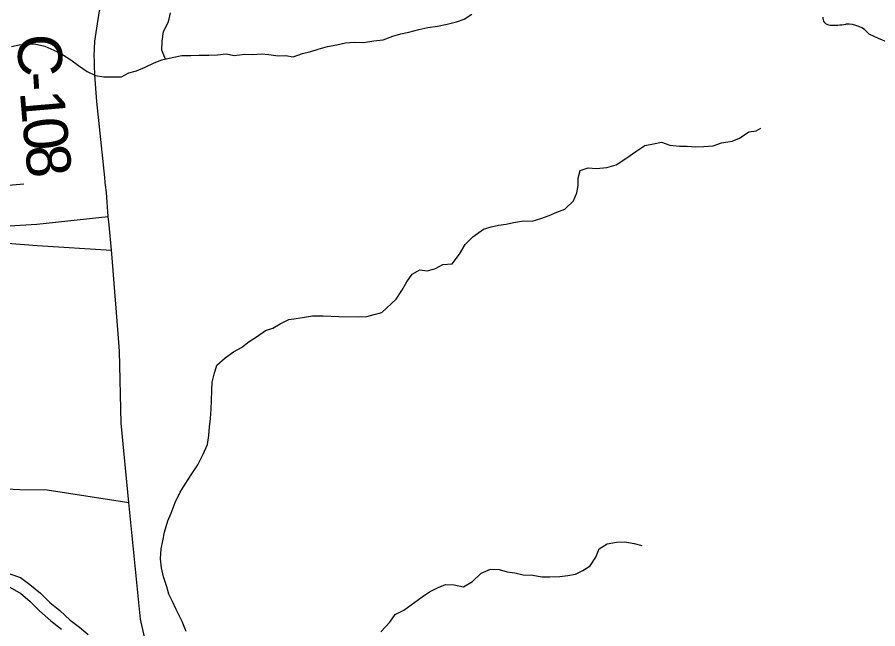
# Model space of a CAD drawing. Extents: x 114604 to 551442, y 316898 to 567001.
# Drawn here: x 235967 to 241818, y 424563 to 428722 of the extents above; entities that cross this region are included whole.
import ezdxf

# ---------------------------------------------------------------- set-up
doc = ezdxf.new("R2010")
doc.units = 0
for name, color, linetype in [('DV_X_County_Line', 7, 'Continuous'), ('GE_P_Alignment_1000_Cardinal_Points', 7, 'Continuous'), ('GE_P_Alignment_100_Cardinal_Points', 7, 'Continuous'), ('GE_P_Alignment_500_Bearings', 7, 'Continuous'), ('GE_P_Alignment_500_Curve_Data', 7, 'Continuous'), ('PM_P_Cells', 7, 'Continuous'), ('PM_P_CL_Double_Solid', 7, 'Continuous')]:
    doc.layers.add(name, color=color, linetype=linetype)

msp = doc.modelspace()

# ---------------------------------------------------------------- linework, layer by layer
at = {"layer": 'DV_X_County_Line'}
for points in [[(235852.1, 424960), (235988.4, 424912.3), (236052.5, 424864.3), (236124.8, 424804.4), (236189, 424742.4), (236257.2, 424686.4), (236327.4, 424622.4), (236389.6, 424574.5), (236449.8, 424524.5)], [(235884.3, 424863.9), (235992.6, 424804), (236052.8, 424750), (236119, 424684), (236195.3, 424618.1), (236267.5, 424560.1)]]:
    msp.add_lwpolyline(points, dxfattribs=at)
at = {"layer": 'GE_P_Alignment_1000_Cardinal_Points'}
msp.add_line((235726.3, 427565.8), (236012.2, 427587.5), dxfattribs=at)
for points in [[(235592.8, 427287.2), (235623.5, 427281.9), (235911.1, 427301.9), (236100.7, 427315.4), (236586, 427367)], [(235552.8, 427212.8), (236102.7, 427169.3), (236607.2, 427137.3)]]:
    msp.add_lwpolyline(points, dxfattribs=at)
at = {"layer": 'GE_P_Alignment_100_Cardinal_Points'}
msp.add_lwpolyline([(233942, 425946.5), (234469.8, 425919.9), (234764.7, 425901.5), (234875.1, 425896), (235490.3, 425859.4), (235558.8, 425848.2), (235601.9, 425823.1), (235625.6, 425788.2), (235637.6, 425741.4), (235634.4, 425653.5), (235642.6, 425600.9), (235654.5, 425575.6), (235697.7, 425538.8), (235754.4, 425521.6), (235984.9, 425509.6), (236170.4, 425507.1), (236726.7, 425421.4)], dxfattribs=at)
at = {"layer": 'GE_P_Alignment_500_Bearings'}
for p, q in [((236607.2, 427137.3), (236591.3, 427309.6)), ((236611.4, 427085.3), (236607.2, 427137.3)), ((236632.4, 426824.9), (236611.4, 427085.3)), ((236636.6, 426772.8), (236632.4, 426824.9))]:
    msp.add_line(p, q, dxfattribs=at)
for points in [[(236491.7, 428426.1), (236490.9, 428456.9), (236494.8, 428559.2), (236526.8, 428765.3), (236580.6, 428909.4), (236623.4, 428993), (236680, 429076.1), (236744.8, 429153.3), (236784.4, 429193.4), (236835.2, 429236.6), (236955.3, 429318.6), (237159.4, 429445.6)], [(236561.9, 427632.4), (236507.2, 428149.5), (236494.5, 428328.4), (236492.6, 428395.2), (236491.7, 428426.1)], [(236568, 427579.1), (236565.3, 427600.7), (236561.9, 427632.4)], [(236591.3, 427309.6), (236586, 427367), (236574.1, 427530.3), (236568, 427579.1)], [(236947.4, 424182.2), (236887.7, 424267), (236806.1, 424629), (236726.7, 425421.4), (236672.6, 425960.4), (236662.7, 426449.9), (236636.6, 426772.8)]]:
    msp.add_lwpolyline(points, dxfattribs=at)
at = {"layer": 'GE_P_Alignment_500_Curve_Data'}
for centre, major_axis, start_param, end_param in [((241505.6, 428715.2), (61, 0.4), 3.00124, 4.508301), ((241512.5, 429039.6), (465.6, 3.4), 4.665946, 4.897461), ((241611.4, 428540), (167.9, 1.2), 0.519207, 1.627899), ((243710.5, 431403.4), (3998.1, 29), 4.195995, 4.488959)]:
    msp.add_ellipse(centre, major_axis=major_axis, ratio=0.8, start_param=start_param, end_param=end_param, dxfattribs=at)
at = {"layer": 'PM_P_Cells'}
for points in [[(235928.7, 428523.1), (235980.8, 428533.1), (236030.8, 428539), (236084.9, 428540.8), (236154.9, 428524.7), (236216.8, 428498.5), (236274.8, 428468.3), (236330.8, 428432.1), (236382.7, 428393.8), (236442.7, 428351.6), (236498.7, 428325.4), (236556.7, 428317.3), (236626.8, 428315.1), (236676.8, 428317), (236726.9, 428343), (236776.9, 428356.9), (236837, 428380.9), (236899.1, 428410.8), (236951.2, 428430.7), (237021.2, 428446.6), (237085.3, 428460.5), (237147.3, 428462.4), (237203.4, 428464.3), (237269.4, 428464.2), (237329.4, 428466), (237387.5, 428471.9), (237441.5, 428461.8), (237513.6, 428469.7), (237565.6, 428467.6), (237625.6, 428473.4), (237677.6, 428467.3), (237741.7, 428459.2), (237791.7, 428461.1), (237843.7, 428452.9), (237907.8, 428474.8), (237963.9, 428488.8), (238013.9, 428504.7), (238076, 428522.6), (238140.1, 428534.5), (238200.1, 428546.4), (238258.2, 428552.3), (238322.2, 428550.2), (238392.2, 428560.1), (238456.3, 428567.9), (238520.4, 428591.9), (238574.4, 428607.8), (238630.5, 428619.7), (238698.6, 428637.6), (238758.6, 428651.5), (238824.7, 428661.4), (238890.8, 428673.3), (238952.8, 428689.2), (239006.9, 428709.1), (239057, 428743.1)], [(236974.7, 428436.1), (236951.3, 428496.9), (236951.4, 428559.1), (236961.5, 428625.2), (236995.7, 428691.3), (237009.8, 428751.5)], [(240698.3, 427847.3), (240756.3, 427867.3), (240828.4, 427879.1), (240878.5, 427899.1), (240940.6, 427941.1), (240990.6, 427949), (241022.7, 427967)], [(237115.8, 424544), (237088, 424612.2), (237048.1, 424694.5), (237022.2, 424748.7), (236998.3, 424798.9), (236984.4, 424849.1), (236962.5, 424915.3), (236948.6, 424977.5), (236940.7, 425039.7), (236946.8, 425105.9), (236957, 425162), (236969.1, 425220.1), (236991.2, 425296.3), (237013.3, 425348.4), (237041.5, 425422.5), (237075.7, 425492.7), (237109.8, 425546.7), (237149.9, 425610.8), (237196.1, 425678.9), (237230.3, 425751), (237260.4, 425815.1), (237270.5, 425877.3), (237274.6, 425935.5), (237280.8, 425993.6), (237284.9, 426055.8), (237289, 426115.9), (237291.1, 426184.1), (237293.2, 426240.2), (237305.3, 426294.4), (237323.5, 426354.5), (237381.6, 426406.5), (237437.7, 426446.5), (237491.8, 426476.5), (237543.9, 426516.4), (237600, 426552.4), (237654.1, 426590.4), (237704.2, 426606.4), (237754.3, 426636.3), (237814.4, 426666.3), (237864.4, 426672.2), (237920.4, 426682.1), (237974.5, 426690), (238046.5, 426689.9), (238154.6, 426685.6), (238286.7, 426685.3), (238344.7, 426687.2), (238394.8, 426699.1), (238446.8, 426713.1), (238543.1, 426805.1), (238583.2, 426863.2), (238615.3, 426923.3), (238653.4, 426975.3), (238703.5, 427003.3), (238757.5, 426997.2), (238811.6, 427013.1), (238861.7, 427041.1), (238923.7, 427045), (238973.9, 427111), (239012, 427175.1), (239064.2, 427229.1), (239136.3, 427281.1), (239190.4, 427295.1), (239240.4, 427307), (239290.5, 427314.9), (239342.5, 427324.8), (239408.6, 427336.7), (239468.6, 427334.6), (239526.7, 427352.5), (239584.7, 427374.4), (239636.8, 427396.4), (239690.9, 427416.3), (239749, 427472.3), (239773.1, 427526.4), (239781.2, 427576.6), (239781.3, 427626.7), (239795.4, 427678.8), (239849.5, 427696.7), (239905.5, 427692.6), (239975.6, 427700.5), (240039.6, 427718.4), (240111.8, 427766.4), (240173.9, 427808.3), (240234, 427848.3), (240294.1, 427860.2), (240348.1, 427872.1), (240404.1, 427852), (240470.1, 427843.8), (240522.2, 427843.7), (240582.2, 427839.6), (240636.2, 427841.4), (240698.3, 427847.3)], [(238438.6, 424543.2), (238500.8, 424607.2), (238536.9, 424659.3), (238595, 424689.2), (238721.3, 424779.2), (238771.3, 424813.2), (238829.4, 424843.2), (238879.5, 424863.1), (238937.5, 424861), (239001.5, 424848.8), (239061.7, 424884.8), (239121.8, 424940.8), (239185.9, 424968.8), (239243.9, 424966.6), (239297.9, 424950.5), (239349.9, 424942.4), (239408, 424930.2), (239472, 424928.1), (239534, 424915.9), (239588, 424915.8), (239656.1, 424919.6), (239710.1, 424925.5), (239762.2, 424933.5), (239812.2, 424959.4), (239862.3, 424991.4), (239900.5, 425049.5), (239924.6, 425105.6), (239978.7, 425139.6), (240040.8, 425151.5), (240098.8, 425153.3), (240160.8, 425143.2), (240214.8, 425129)]]:
    msp.add_lwpolyline(points, dxfattribs=at)

# ---------------------------------------------------------------- texts
at = {"layer": 'PM_P_CL_Double_Solid'}
for s, rotation, p in [('C', 271.30476, (235969.1, 428604.6)), ('-', 274.10888, (235975.5, 428342.2)), ('1', 274.95286, (235984.7, 428214.5)), ('0', 275.74959, (236001, 428025.9)), ('8', 275.95419, (236019.7, 427840.8))]:
    msp.add_text(s, height=300, rotation=rotation, dxfattribs=at).set_placement(p)

doc.saveas('drawing.dxf')
